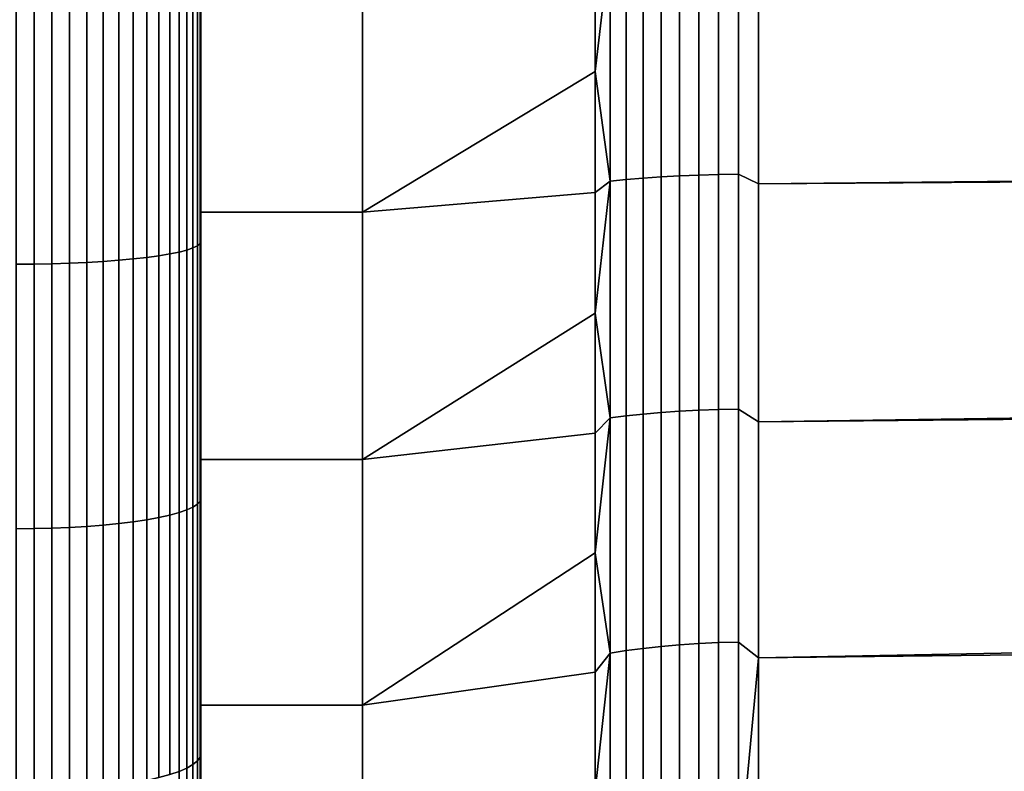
# Model space of a CAD drawing. Header units: metres. Extents: x -32 to 117, y -314 to 32.
# Tile 222 of 380: x 54.72 to 58.98, y -5.66 to -2.41. Entities that reach past the tile are written whole.
import ezdxf

# ---------------------------------------------------------------- set-up
doc = ezdxf.new("R2010")
doc.units = ezdxf.units.M
doc.layers.add('solid_24_501_064_XXX', color=7, linetype='CONTINUOUS')

msp = doc.modelspace()

# ---------------------------------------------------------------- linework, layer by layer
at = {"layer": 'solid_24_501_064_XXX'}
for points in [[(55.5, 0, 26.5), (55.5, -8.950252, 26.314743), (55.5, 8.950189, 26.314722), (55.5, 9.486003, 26.507734)], [(55.5, 0, 77.5), (55.5, 8.950252, 77.685257), (55.5, -8.950189, 77.68528), (55.5, -9.486003, 77.492264)], [(55.5, 8.950252, 77.685257), (55.5, 8.409944, 77.86718), (55.5, -8.950189, 77.68528)], [(55.5, -8.409944, 26.13282), (55.5, 8.409881, 26.132799), (55.5, 8.950189, 26.314722)], [(55.5, -8.950252, 26.314743), (55.5, -8.409944, 26.13282), (55.5, 8.950189, 26.314722)], [(55.5, 8.409944, 77.86718), (55.5, -8.409881, 77.867203), (55.5, -8.950189, 77.68528)], [(55.5, 8.409944, 77.86718), (55.5, 7.86575, 78.037827), (55.5, -8.409881, 77.867203)], [(55.5, -7.86575, 25.962175), (55.5, 7.865685, 25.962156), (55.5, 8.409881, 26.132799)], [(55.5, -8.409944, 26.13282), (55.5, -7.86575, 25.962175), (55.5, 8.409881, 26.132799)], [(55.5, 7.86575, 78.037827), (55.5, -7.865685, 78.037842), (55.5, -8.409881, 77.867203)], [(55.5, 7.86575, 78.037827), (55.5, 7.318385, 78.19696), (55.5, -7.865685, 78.037842)], [(55.5, -7.318385, 25.803038), (55.5, 7.31832, 25.803019), (55.5, 7.865685, 25.962156)], [(55.5, -7.86575, 25.962175), (55.5, -7.318385, 25.803038), (55.5, 7.865685, 25.962156)], [(55.5, 7.318385, 78.19696), (55.5, -7.31832, 78.196983), (55.5, -7.865685, 78.037842)], [(55.5, 7.318385, 78.19696), (55.5, 6.768314, 78.344444), (55.5, -7.31832, 78.196983)], [(55.5, -6.768314, 25.65556), (55.5, 6.768249, 25.655542), (55.5, 7.31832, 25.803019)], [(55.5, -7.318385, 25.803038), (55.5, -6.768314, 25.65556), (55.5, 7.31832, 25.803019)], [(55.5, 6.768314, 78.344444), (55.5, -6.768249, 78.34446), (55.5, -7.31832, 78.196983)], [(55.5, 6.768314, 78.344444), (55.5, 6.214754, 78.480469), (55.5, -6.768249, 78.34446)], [(55.5, -6.214754, 25.519533), (55.5, 6.214688, 25.519518), (55.5, 6.768249, 25.655542)], [(55.5, -6.768314, 25.65556), (55.5, -6.214754, 25.519533), (55.5, 6.768249, 25.655542)], [(55.5, 6.214754, 78.480469), (55.5, -6.214688, 78.480484), (55.5, -6.768249, 78.34446)], [(55.5, 6.214754, 78.480469), (55.5, 5.658183, 78.604942), (55.5, -6.214688, 78.480484)], [(55.5, -5.658183, 25.395054), (55.5, 5.658118, 25.395041), (55.5, 6.214688, 25.519518)], [(55.5, -6.214754, 25.519533), (55.5, -5.658183, 25.395054), (55.5, 6.214688, 25.519518)], [(55.5, 5.658183, 78.604942), (55.5, -5.658118, 78.604958), (55.5, -6.214688, 78.480484)], [(55.5, 5.658183, 78.604942), (55.5, 5.099335, 78.717712), (55.5, -5.658118, 78.604958)], [(55.5, -5.099335, 25.282288), (55.5, 5.099269, 25.282274), (55.5, 5.658118, 25.395041)], [(55.5, -5.658183, 25.395054), (55.5, -5.099335, 25.282288), (55.5, 5.658118, 25.395041)], [(55.5, 5.099335, 78.717712), (55.5, -5.099269, 78.717728), (55.5, -5.658118, 78.604958)], [(55.5, 5.099335, 78.717712), (55.5, 4.538828, 78.818626), (55.5, -5.099269, 78.717728)], [(55.5, -4.538828, 25.181372), (55.5, 4.538762, 25.18136), (55.5, 5.099269, 25.282274)], [(55.5, -5.099335, 25.282288), (55.5, -4.538828, 25.181372), (55.5, 5.099269, 25.282274)], [(55.5, 4.538828, 78.818626), (55.5, -4.538762, 78.818642), (55.5, -5.099269, 78.717728)], [(55.5, 4.538828, 78.818626), (55.5, 3.975918, 78.907814), (55.5, -4.538762, 78.818642)], [(55.5, -3.975918, 25.092184), (55.5, 3.975852, 25.092175), (55.5, 4.538762, 25.18136)], [(55.5, -4.538828, 25.181372), (55.5, -3.975918, 25.092184), (55.5, 4.538762, 25.18136)], [(55.5, 3.975918, 78.907814), (55.5, -3.975852, 78.907829), (55.5, -4.538762, 78.818642)], [(55.5, 3.975918, 78.907814), (55.5, 3.410893, 78.985252), (55.5, -3.975852, 78.907829)], [(55.5, -3.410893, 25.014748), (55.5, 3.410827, 25.01474), (55.5, 3.975852, 25.092175)], [(55.5, -3.975918, 25.092184), (55.5, -3.410893, 25.014748), (55.5, 3.975852, 25.092175)], [(55.5, 3.410893, 78.985252), (55.5, -3.410827, 78.98526), (55.5, -3.975852, 78.907829)], [(55.5, 3.410893, 78.985252), (55.5, 2.844496, 79.050842), (55.5, -3.410827, 78.98526)], [(55.5, -2.844496, 24.949158), (55.5, 2.844429, 24.949152), (55.5, 3.410827, 25.01474)], [(55.5, -3.410893, 25.014748), (55.5, -2.844496, 24.949158), (55.5, 3.410827, 25.01474)], [(55.5, 2.844496, 79.050842), (55.5, -2.844429, 79.05085), (55.5, -3.410827, 78.98526)], [(55.5, 2.844496, 79.050842), (55.5, 2.277442, 79.104485), (55.5, -2.844429, 79.05085)], [(55.5, -2.844496, 24.949158), (55.5, -2.277442, 24.895514), (55.5, 2.844429, 24.949152)], [(55.5, 2.277442, 79.104485), (55.5, -2.277375, 79.104492), (55.5, -2.844429, 79.05085)], [(55.5, -1.083315, 77.476944), (55.5, 0, 77.5), (55.5, -9.486003, 77.492264)], [(55.5, -1.083315, 26.523058), (55.5, -9.486066, 26.507759), (55.5, -8.950252, 26.314743), (55.5, 0, 26.5)], [(55.5, -2.162627, 77.408127), (55.5, -1.083315, 77.476944), (55.5, -9.486003, 77.492264), (55.5, -10.018029, 77.287895)], [(55.5, -1.083315, 26.523058), (55.5, -2.162627, 26.591871), (55.5, -9.486066, 26.507759)], [(57.271427, -2.072144, 76.345932), (57.207108, -2.105488, 76.402229), (57.207108, -2.630037, 76.35128)], [(57.271427, -2.072144, 76.345932), (57.207108, -2.630037, 76.35128), (57.271427, -3.103548, 76.236053)], [(57.271427, -2.072144, 27.654068), (57.271427, -3.103548, 27.763948), (57.207108, -2.630036, 27.648722), (57.207108, -2.105488, 27.597773)], [(57.271427, -3.103548, 27.763948), (57.271427, -2.072144, 27.654068), (57.34071, -2.067636, 27.707035), (57.34071, -3.096796, 27.816675)], [(57.271427, -2.072144, 76.345932), (57.271427, -3.103548, 76.236053), (57.34071, -3.096796, 76.183327), (57.34071, -2.067636, 76.292969)], [(57.34071, -3.096796, 27.816675), (57.34071, -2.067636, 27.707035), (57.414364, -2.063658, 27.753777), (57.414364, -3.090837, 27.863207)], [(57.34071, -2.067636, 76.292969), (57.34071, -3.096796, 76.183327), (57.414364, -3.090837, 76.136795), (57.414364, -2.063658, 76.246223)], [(57.414364, -3.090837, 27.863207), (57.414364, -2.063658, 27.753777), (57.491833, -2.06024, 27.793936), (57.491833, -3.085718, 27.903185)], [(57.414364, -2.063658, 76.246223), (57.414364, -3.090837, 76.136795), (57.491833, -3.085718, 76.096817), (57.491833, -2.06024, 76.206062)], [(57.491833, -3.085718, 27.903185), (57.491833, -2.06024, 27.793936), (57.572521, -2.057408, 27.827209), (57.572521, -3.081476, 27.93631)], [(57.491833, -2.06024, 76.206062), (57.491833, -3.085718, 76.096817), (57.572521, -3.081476, 76.06369), (57.572521, -2.057408, 76.172791)], [(57.572521, -3.081476, 27.93631), (57.572521, -2.057408, 27.827209), (57.655815, -2.055183, 27.853342), (57.655815, -3.078145, 27.962324)], [(57.572521, -2.057408, 76.172791), (57.572521, -3.081476, 76.06369), (57.655815, -3.078145, 76.037674), (57.655815, -2.055183, 76.14666)], [(57.655815, -3.078145, 27.962324), (57.655815, -2.055183, 27.853342), (57.741081, -2.053584, 27.872133), (57.741081, -3.075749, 27.98103)], [(57.655815, -2.055183, 76.14666), (57.655815, -3.078145, 76.037674), (57.741081, -3.075749, 76.018967), (57.741081, -2.053584, 76.127869)], [(57.741081, -3.075749, 27.98103), (57.741081, -2.053584, 27.872133), (57.827667, -2.052622, 27.883442), (57.827667, -3.074308, 27.992287)], [(57.741081, -2.053584, 76.127869), (57.741081, -3.075749, 76.018967), (57.827667, -3.074308, 76.007713), (57.827667, -2.052622, 76.116554)], [(57.827667, -2.052622, 27.883442), (57.914215, -2.080347, 27.889584), (57.914215, -3.115704, 28.00141), (57.827667, -3.074308, 27.992287)], [(57.827667, -2.052622, 76.116554), (57.827667, -3.074308, 76.007713), (57.914215, -3.115704, 75.998589), (57.914215, -2.080347, 76.110413)], [(61.720974, -2.056881, 76.112434), (57.914215, -2.080347, 76.110413), (57.914215, -3.115704, 75.998589), (61.593861, -3.07893, 76.003311)], [(57.914215, -3.115704, 28.00141), (57.914215, -2.080347, 27.889584), (62.30183, -2.059653, 27.887808), (62.30183, -3.084806, 27.997417)], [(57.207108, -2.630037, 76.35128), (57.207108, -2.105488, 76.402229), (56.200001, -2.162718, 77.408119), (56.200001, -3.239041, 77.293449)], [(57.207108, -2.105488, 27.597773), (57.207108, -2.630036, 27.648722), (56.200001, -3.239041, 26.706551), (56.200001, -2.162718, 26.591879)], [(55.5, -3.238894, 77.293434), (55.5, -2.162627, 77.408127), (55.5, -10.018029, 77.287895)], [(55.5, -2.162627, 26.591871), (55.5, -3.238894, 26.706566), (55.5, -9.486066, 26.507759)], [(56.200001, -3.239041, 77.293449), (56.200001, -2.162718, 77.408119), (55.5, -2.162627, 77.408127), (55.5, -3.238894, 77.293434)], [(56.200001, -3.239041, 26.706551), (55.5, -3.238894, 26.706566), (55.5, -2.162627, 26.591871), (56.200001, -2.162718, 26.591879)], [(55.465508, -2.265348, 79.338684), (55.465508, -3.393183, 79.22171), (55.484612, -3.383754, 79.146072), (55.484612, -2.259053, 79.262711)], [(55.465508, -3.393183, 24.778286), (55.465508, -2.265348, 24.661318), (55.484612, -2.259053, 24.737286), (55.484612, -3.383754, 24.85393)], [(55.484612, -2.259053, 79.262711), (55.484612, -3.383754, 79.146072), (55.496147, -3.374139, 79.068932), (55.496147, -2.252634, 79.185242)], [(55.484612, -3.383754, 24.85393), (55.484612, -2.259053, 24.737286), (55.496147, -2.252634, 24.814756), (55.496147, -3.374139, 24.931068)], [(55.496147, -2.252634, 79.185242), (55.496147, -3.374139, 79.068932), (55.5, -2.844429, 79.05085), (55.5, -2.277375, 79.104492)], [(55.496147, -2.252634, 24.814756), (55.5, -2.277442, 24.895514), (55.5, -2.844496, 24.949158)], [(55.496147, -3.374139, 24.931068), (55.496147, -2.252634, 24.814756), (55.5, -2.844496, 24.949158)], [(55.076424, -2.304451, 79.810593), (55.076424, -3.451755, 79.691605), (55.143867, -3.446765, 79.651573), (55.143867, -2.30112, 79.770393)], [(55.076424, -3.451755, 24.308393), (55.076424, -2.304451, 24.189405), (55.143867, -2.30112, 24.229607), (55.143867, -3.446765, 24.348423)], [(55.143867, -2.30112, 79.770393), (55.143867, -3.446765, 79.651573), (55.207027, -3.440981, 79.605171), (55.207027, -2.297259, 79.723793)], [(55.143867, -3.446765, 24.348423), (55.143867, -2.30112, 24.229607), (55.207027, -2.297259, 24.276209), (55.207027, -3.440981, 24.394825)], [(55.207027, -2.297259, 79.723793), (55.207027, -3.440981, 79.605171), (55.265297, -3.434459, 79.552849), (55.265297, -2.292904, 79.671242)], [(55.207027, -3.440981, 24.394825), (55.207027, -2.297259, 24.276209), (55.265297, -2.292904, 24.328762), (55.265297, -3.434459, 24.447153)], [(55.265297, -2.292904, 79.671242), (55.265297, -3.434459, 79.552849), (55.318108, -3.42726, 79.495102), (55.318108, -2.288099, 79.613243)], [(55.265297, -3.434459, 24.447153), (55.265297, -2.292904, 24.328762), (55.318108, -2.288099, 24.386757), (55.318108, -3.42726, 24.504902)], [(55.318108, -2.288099, 79.613243), (55.318108, -3.42726, 79.495102), (55.364956, -3.419456, 79.432487), (55.364956, -2.282888, 79.550362)], [(55.318108, -3.42726, 24.504902), (55.318108, -2.288099, 24.386757), (55.364956, -2.282888, 24.449638), (55.364956, -3.419456, 24.567513)], [(55.364956, -2.282888, 79.550362), (55.364956, -3.419456, 79.432487), (55.405388, -3.41112, 79.365616), (55.405388, -2.277323, 79.4832)], [(55.364956, -3.419456, 24.567513), (55.364956, -2.282888, 24.449638), (55.405388, -2.277323, 24.516796), (55.405388, -3.41112, 24.634384)], [(55.405388, -2.277323, 79.4832), (55.405388, -3.41112, 79.365616), (55.439014, -3.402335, 79.295128), (55.439014, -2.271458, 79.412415)], [(55.405388, -3.41112, 24.634384), (55.405388, -2.277323, 24.516796), (55.439014, -2.271458, 24.587584), (55.439014, -3.402335, 24.704868)], [(55.439014, -2.271458, 79.412415), (55.439014, -3.402335, 79.295128), (55.465508, -3.393183, 79.22171), (55.465508, -2.265348, 79.338684)], [(55.439014, -3.402335, 24.704868), (55.439014, -2.271458, 24.587584), (55.465508, -2.265348, 24.661318), (55.465508, -3.393183, 24.778286)], [(54.777321, -3.46293, 79.781258), (54.777321, -2.311912, 79.900635), (54.700001, -2.312222, 79.904366), (54.700001, -3.463393, 79.784973)], [(54.777321, -2.311912, 24.099367), (54.777321, -3.46293, 24.21874), (54.700001, -3.463393, 24.215023), (54.700001, -2.312222, 24.095634)], [(54.777321, -2.311912, 79.900635), (54.777321, -3.46293, 79.781258), (54.855072, -3.461517, 79.76992), (54.855072, -2.310969, 79.889244)], [(54.777321, -3.46293, 24.21874), (54.777321, -2.311912, 24.099367), (54.855072, -2.310969, 24.110756), (54.855072, -3.461517, 24.23008)], [(54.855072, -2.310969, 79.889244), (54.855072, -3.461517, 79.76992), (54.931324, -3.459167, 79.75106), (54.931324, -2.3094, 79.870308)], [(54.855072, -3.461517, 24.23008), (54.855072, -2.310969, 24.110756), (54.931324, -2.3094, 24.129692), (54.931324, -3.459167, 24.248936)], [(54.931324, -2.3094, 79.870308), (54.931324, -3.459167, 79.75106), (55.005348, -3.455902, 79.724876), (55.005348, -2.30722, 79.844009)], [(54.931324, -3.459167, 24.248936), (54.931324, -2.3094, 24.129692), (55.005348, -2.30722, 24.155994), (55.005348, -3.455902, 24.275126)], [(55.005348, -2.30722, 79.844009), (55.005348, -3.455902, 79.724876), (55.076424, -3.451755, 79.691605), (55.076424, -2.304451, 79.810593)], [(55.005348, -3.455902, 24.275126), (55.005348, -2.30722, 24.155994), (55.076424, -2.304451, 24.189405), (55.076424, -3.451755, 24.308393)], [(57.207108, -2.630036, 27.648722), (57.207108, -3.153369, 27.710947), (56.200001, -3.239041, 26.706551)], [(57.207108, -3.153369, 76.289055), (57.207108, -2.630037, 76.35128), (56.200001, -3.239041, 77.293449)], [(57.271427, -3.103548, 27.763948), (57.207108, -3.153369, 27.710947), (57.207108, -2.630036, 27.648722)], [(57.271427, -3.103548, 76.236053), (57.207108, -2.630037, 76.35128), (57.207108, -3.153369, 76.289055)], [(55.496147, -3.374139, 79.068932), (55.5, -3.410827, 78.98526), (55.5, -2.844429, 79.05085)], [(55.496147, -3.374139, 24.931068), (55.5, -2.844496, 24.949158), (55.5, -3.410893, 25.014748)], [(57.271427, -3.103548, 76.236053), (57.207108, -3.153369, 76.289055), (57.207108, -3.675244, 76.215584)], [(57.271427, -3.103548, 76.236053), (57.207108, -3.675244, 76.215584), (57.271427, -4.129359, 76.082497)], [(57.271427, -3.103548, 27.763948), (57.271427, -4.129359, 27.917505), (57.207108, -3.675243, 27.784418), (57.207108, -3.153369, 27.710947)], [(57.271427, -4.129359, 27.917505), (57.271427, -3.103548, 27.763948), (57.34071, -3.096796, 27.816675), (57.34071, -4.120375, 27.969898)], [(57.271427, -3.103548, 76.236053), (57.271427, -4.129359, 76.082497), (57.34071, -4.120375, 76.030106), (57.34071, -3.096796, 76.183327)], [(57.34071, -4.120375, 27.969898), (57.34071, -3.096796, 27.816675), (57.414364, -3.090837, 27.863207), (57.414364, -4.112447, 28.016134)], [(57.34071, -3.096796, 76.183327), (57.34071, -4.120375, 76.030106), (57.414364, -4.112447, 75.983864), (57.414364, -3.090837, 76.136795)], [(57.414364, -4.112447, 28.016134), (57.414364, -3.090837, 27.863207), (57.491833, -3.085718, 27.903185), (57.491833, -4.105635, 28.055859)], [(57.414364, -3.090837, 76.136795), (57.414364, -4.112447, 75.983864), (57.491833, -4.105635, 75.944138), (57.491833, -3.085718, 76.096817)], [(57.491833, -4.105635, 28.055859), (57.491833, -3.085718, 27.903185), (57.572521, -3.081476, 27.93631), (57.572521, -4.099992, 28.088772)], [(57.491833, -3.085718, 76.096817), (57.491833, -4.105635, 75.944138), (57.572521, -4.099992, 75.911224), (57.572521, -3.081476, 76.06369)], [(57.572521, -4.099992, 28.088772), (57.572521, -3.081476, 27.93631), (57.655815, -3.078145, 27.962324), (57.655815, -4.095559, 28.114622)], [(57.572521, -3.081476, 76.06369), (57.572521, -4.099992, 75.911224), (57.655815, -4.095559, 75.885376), (57.655815, -3.078145, 76.037674)], [(57.655815, -4.095559, 28.114622), (57.655815, -3.078145, 27.962324), (57.741081, -3.075749, 27.98103), (57.741081, -4.092372, 28.133211)], [(57.655815, -3.078145, 76.037674), (57.655815, -4.095559, 75.885376), (57.741081, -4.092372, 75.866791), (57.741081, -3.075749, 76.018967)], [(57.741081, -4.092372, 28.133211), (57.741081, -3.075749, 27.98103), (57.827667, -3.074308, 27.992287), (57.827667, -4.090454, 28.144396)], [(57.741081, -3.075749, 76.018967), (57.741081, -4.092372, 75.866791), (57.827667, -4.090454, 75.855606), (57.827667, -3.074308, 76.007713)], [(57.827667, -3.074308, 27.992287), (57.914215, -3.115704, 28.00141), (57.914215, -4.145291, 28.157673), (57.827667, -4.090454, 28.144396)], [(57.827667, -3.074308, 76.007713), (57.827667, -4.090454, 75.855606), (57.914215, -4.145291, 75.842323), (57.914215, -3.115704, 75.998589)], [(61.593861, -3.07893, 76.003311), (57.914215, -3.115704, 75.998589), (57.914215, -4.145291, 75.842323), (61.475044, -4.094017, 75.851196)], [(57.914215, -4.145291, 28.157673), (57.914215, -3.115704, 28.00141), (62.30183, -3.084806, 27.997417), (62.30183, -4.10436, 28.150593)], [(57.207108, -3.675244, 76.215584), (57.207108, -3.153369, 76.289055), (56.200001, -3.239041, 77.293449), (56.200001, -4.30948, 77.133209)], [(57.207108, -3.153369, 27.710947), (57.207108, -3.675243, 27.784418), (56.200001, -4.30948, 26.866787), (56.200001, -3.239041, 26.706551)], [(55.5, -4.309648, 77.133179), (55.5, -3.238894, 77.293434), (55.5, -10.018029, 77.287895)], [(55.5, -4.309648, 26.866817), (55.5, -10.018091, 26.712132), (55.5, -9.486066, 26.507759), (55.5, -3.238894, 26.706566)], [(56.200001, -4.30948, 77.133209), (56.200001, -3.239041, 77.293449), (55.5, -3.238894, 77.293434), (55.5, -4.309648, 77.133179)], [(56.200001, -3.239041, 26.706551), (56.200001, -4.30948, 26.866787), (55.5, -4.309648, 26.866817), (55.5, -3.238894, 26.706566)], [(55.405388, -3.41112, 79.365616), (55.405388, -4.53909, 79.201271), (55.439014, -4.527399, 79.13121), (55.439014, -3.402335, 79.295128)], [(55.405388, -4.53909, 24.798725), (55.405388, -3.41112, 24.634384), (55.439014, -3.402335, 24.704868), (55.439014, -4.527399, 24.868786)], [(55.439014, -3.402335, 79.295128), (55.439014, -4.527399, 79.13121), (55.465508, -4.515221, 79.058235), (55.465508, -3.393183, 79.22171)], [(55.439014, -4.527399, 24.868786), (55.439014, -3.402335, 24.704868), (55.465508, -3.393183, 24.778286), (55.465508, -4.515221, 24.941763)], [(55.465508, -3.393183, 79.22171), (55.465508, -4.515221, 79.058235), (55.484612, -4.502674, 78.983047), (55.484612, -3.383754, 79.146072)], [(55.465508, -4.515221, 24.941763), (55.465508, -3.393183, 24.778286), (55.484612, -3.383754, 24.85393), (55.484612, -4.502674, 25.016953)], [(55.484612, -3.383754, 79.146072), (55.484612, -4.502674, 78.983047), (55.496147, -4.489879, 78.906372), (55.496147, -3.374139, 79.068932)], [(55.484612, -4.502674, 25.016953), (55.484612, -3.383754, 24.85393), (55.496147, -3.374139, 24.931068), (55.496147, -4.489879, 25.093628)], [(55.496147, -3.374139, 79.068932), (55.496147, -4.489879, 78.906372), (55.5, -3.975852, 78.907829), (55.5, -3.410827, 78.98526)], [(55.496147, -3.374139, 24.931068), (55.5, -3.410893, 25.014748), (55.5, -3.975918, 25.092184)], [(55.496147, -4.489879, 25.093628), (55.496147, -3.374139, 24.931068), (55.5, -3.975918, 25.092184)], [(55.005348, -3.455902, 79.724876), (55.005348, -4.59868, 79.55838), (55.076424, -4.593161, 79.525307), (55.076424, -3.451755, 79.691605)], [(55.005348, -4.59868, 24.441624), (55.005348, -3.455902, 24.275126), (55.076424, -3.451755, 24.308393), (55.076424, -4.593161, 24.474693)], [(55.076424, -3.451755, 79.691605), (55.076424, -4.593161, 79.525307), (55.143867, -4.586522, 79.485519), (55.143867, -3.446765, 79.651573)], [(55.076424, -4.593161, 24.474693), (55.076424, -3.451755, 24.308393), (55.143867, -3.446765, 24.348423), (55.143867, -4.586522, 24.514482)], [(55.143867, -3.446765, 79.651573), (55.143867, -4.586522, 79.485519), (55.207027, -4.578825, 79.439392), (55.207027, -3.440981, 79.605171)], [(55.143867, -4.586522, 24.514482), (55.143867, -3.446765, 24.348423), (55.207027, -3.440981, 24.394825), (55.207027, -4.578825, 24.560606)], [(55.207027, -3.440981, 79.605171), (55.207027, -4.578825, 79.439392), (55.265297, -4.570146, 79.387383), (55.265297, -3.434459, 79.552849)], [(55.207027, -4.578825, 24.560606), (55.207027, -3.440981, 24.394825), (55.265297, -3.434459, 24.447153), (55.265297, -4.570146, 24.612619)], [(55.265297, -3.434459, 79.552849), (55.265297, -4.570146, 79.387383), (55.318108, -4.560567, 79.329979), (55.318108, -3.42726, 79.495102)], [(55.265297, -4.570146, 24.612619), (55.265297, -3.434459, 24.447153), (55.318108, -3.42726, 24.504902), (55.318108, -4.560567, 24.670021)], [(55.318108, -3.42726, 79.495102), (55.318108, -4.560567, 79.329979), (55.364956, -4.550182, 79.267746), (55.364956, -3.419456, 79.432487)], [(55.318108, -4.560567, 24.670021), (55.318108, -3.42726, 24.504902), (55.364956, -3.419456, 24.567513), (55.364956, -4.550182, 24.732256)], [(55.364956, -3.419456, 79.432487), (55.364956, -4.550182, 79.267746), (55.405388, -4.53909, 79.201271), (55.405388, -3.41112, 79.365616)], [(55.364956, -4.550182, 24.732256), (55.364956, -3.419456, 24.567513), (55.405388, -3.41112, 24.634384), (55.405388, -4.53909, 24.798725)], [(54.777321, -4.608032, 79.614426), (54.777321, -3.46293, 79.781258), (54.700001, -3.463393, 79.784973), (54.700001, -4.608648, 79.618118)], [(54.777321, -3.46293, 24.21874), (54.777321, -4.608032, 24.385578), (54.700001, -4.608648, 24.381884), (54.700001, -3.463393, 24.215023)], [(54.777321, -3.46293, 79.781258), (54.777321, -4.608032, 79.614426), (54.855072, -4.606151, 79.603149), (54.855072, -3.461517, 79.76992)], [(54.777321, -4.608032, 24.385578), (54.777321, -3.46293, 24.21874), (54.855072, -3.461517, 24.23008), (54.855072, -4.606151, 24.396851)], [(54.855072, -3.461517, 79.76992), (54.855072, -4.606151, 79.603149), (54.931324, -4.603024, 79.584412), (54.931324, -3.459167, 79.75106)], [(54.855072, -4.606151, 24.396851), (54.855072, -3.461517, 24.23008), (54.931324, -3.459167, 24.248936), (54.931324, -4.603024, 24.415592)], [(54.931324, -3.459167, 79.75106), (54.931324, -4.603024, 79.584412), (55.005348, -4.59868, 79.55838), (55.005348, -3.455902, 79.724876)], [(54.931324, -4.603024, 24.415592), (54.931324, -3.459167, 24.248936), (55.005348, -3.455902, 24.275126), (55.005348, -4.59868, 24.441624)], [(57.207108, -3.675243, 27.784418), (57.207108, -4.195416, 27.869101), (56.200001, -4.30948, 26.866787)], [(57.207108, -4.195417, 76.130898), (57.207108, -3.675244, 76.215584), (56.200001, -4.30948, 77.133209)], [(57.271427, -4.129359, 27.917505), (57.207108, -4.195416, 27.869101), (57.207108, -3.675243, 27.784418)], [(57.271427, -4.129359, 76.082497), (57.207108, -3.675244, 76.215584), (57.207108, -4.195417, 76.130898)], [(55.496147, -4.489879, 78.906372), (55.5, -4.538762, 78.818642), (55.5, -3.975852, 78.907829)], [(55.496147, -4.489879, 25.093628), (55.5, -3.975918, 25.092184), (55.5, -4.538828, 25.181372)], [(57.741081, -5.10162, 28.328402), (57.741081, -4.092372, 28.133211), (57.827667, -4.090454, 28.144396), (57.827667, -5.099229, 28.339495)], [(57.741081, -4.092372, 75.866791), (57.741081, -5.10162, 75.6716), (57.827667, -5.099229, 75.660507), (57.827667, -4.090454, 75.855606)], [(57.827667, -4.090454, 28.144396), (57.914215, -4.145291, 28.157673), (57.914215, -5.167202, 28.358088), (57.827667, -5.099229, 28.339495)], [(57.827667, -4.090454, 75.855606), (57.827667, -5.099229, 75.660507), (57.914215, -5.167202, 75.641914), (57.914215, -4.145291, 75.842323)], [(57.271427, -4.129359, 76.082497), (57.207108, -4.195417, 76.130898), (57.207108, -4.713649, 76.035042)], [(57.271427, -4.129359, 76.082497), (57.207108, -4.713649, 76.035042), (57.271427, -5.147728, 75.885544)], [(57.271427, -4.129359, 27.917505), (57.271427, -5.147728, 28.114458), (57.207108, -4.713648, 27.964956), (57.207108, -4.195416, 27.869101)], [(57.271427, -5.147728, 28.114458), (57.271427, -4.129359, 27.917505), (57.34071, -4.120375, 27.969898), (57.34071, -5.136528, 28.166424)], [(57.271427, -4.129359, 76.082497), (57.271427, -5.147728, 75.885544), (57.34071, -5.136528, 75.83358), (57.34071, -4.120375, 76.030106)], [(57.34071, -5.136528, 28.166424), (57.34071, -4.120375, 27.969898), (57.414364, -4.112447, 28.016134), (57.414364, -5.126646, 28.21228)], [(57.34071, -4.120375, 76.030106), (57.34071, -5.136528, 75.83358), (57.414364, -5.126646, 75.78772), (57.414364, -4.112447, 75.983864)], [(57.414364, -5.126646, 28.21228), (57.414364, -4.112447, 28.016134), (57.491833, -4.105635, 28.055859), (57.491833, -5.118154, 28.251682)], [(57.414364, -4.112447, 75.983864), (57.414364, -5.126646, 75.78772), (57.491833, -5.118154, 75.748322), (57.491833, -4.105635, 75.944138)], [(57.491833, -5.118154, 28.251682), (57.491833, -4.105635, 28.055859), (57.572521, -4.099992, 28.088772), (57.572521, -5.111119, 28.284327)], [(57.491833, -4.105635, 75.944138), (57.491833, -5.118154, 75.748322), (57.572521, -5.111119, 75.715675), (57.572521, -4.099992, 75.911224)], [(57.572521, -5.111119, 28.284327), (57.572521, -4.099992, 28.088772), (57.655815, -4.095559, 28.114622), (57.655815, -5.105593, 28.309963)], [(57.572521, -4.099992, 75.911224), (57.572521, -5.111119, 75.715675), (57.655815, -5.105593, 75.690033), (57.655815, -4.095559, 75.885376)], [(57.655815, -5.105593, 28.309963), (57.655815, -4.095559, 28.114622), (57.741081, -4.092372, 28.133211), (57.741081, -5.10162, 28.328402)], [(57.655815, -4.095559, 75.885376), (57.655815, -5.105593, 75.690033), (57.741081, -5.10162, 75.6716), (57.741081, -4.092372, 75.866791)], [(61.475044, -4.094017, 75.851196), (57.914215, -4.145291, 75.842323), (57.914215, -5.167202, 75.641914), (61.364658, -5.100924, 75.656273)], [(57.914215, -5.167202, 28.358088), (57.914215, -4.145291, 28.157673), (62.30183, -4.10436, 28.150593), (62.30183, -5.116464, 28.347055)], [(57.207108, -4.195416, 27.869101), (57.207108, -4.713648, 27.964956), (56.200001, -5.37219, 27.072313), (56.200001, -4.30948, 26.866787)], [(57.207108, -4.713649, 76.035042), (57.207108, -4.195417, 76.130898), (56.200001, -4.30948, 77.133209), (56.200001, -5.37219, 76.927689)], [(56.200001, -5.37219, 76.927689), (56.200001, -4.30948, 77.133209), (55.5, -4.309648, 77.133179), (55.5, -5.372223, 76.927643)], [(56.200001, -4.30948, 26.866787), (56.200001, -5.37219, 27.072313), (55.5, -5.372223, 27.072353), (55.5, -4.309648, 26.866817)], [(55.5, -5.372223, 76.927643), (55.5, -4.309648, 77.133179), (55.5, -10.018029, 77.287895), (55.5, -10.546008, 77.072289)], [(55.5, -5.372223, 27.072353), (55.5, -10.54607, 26.927734), (55.5, -10.018091, 26.712132), (55.5, -4.309648, 26.866817)], [(55.439014, -4.527399, 79.13121), (55.439014, -5.644728, 78.920944), (55.465508, -5.629545, 78.848534), (55.465508, -4.515221, 79.058235)], [(55.439014, -5.644728, 25.079058), (55.439014, -4.527399, 24.868786), (55.465508, -4.515221, 24.941763), (55.465508, -5.629545, 25.15147)], [(55.465508, -4.515221, 79.058235), (55.465508, -5.629545, 78.848534), (55.484612, -5.613902, 78.773926), (55.484612, -4.502674, 78.983047)], [(55.465508, -5.629545, 25.15147), (55.465508, -4.515221, 24.941763), (55.484612, -4.502674, 25.016953), (55.484612, -5.613902, 25.226076)], [(55.484612, -4.502674, 78.983047), (55.484612, -5.613902, 78.773926), (55.496147, -5.597949, 78.697845), (55.496147, -4.489879, 78.906372)], [(55.484612, -5.613902, 25.226076), (55.484612, -4.502674, 25.016953), (55.496147, -4.489879, 25.093628), (55.496147, -5.597949, 25.302156)], [(55.496147, -4.489879, 78.906372), (55.496147, -5.597949, 78.697845), (55.5, -5.099269, 78.717728), (55.5, -4.538762, 78.818642)], [(55.496147, -4.489879, 25.093628), (55.5, -4.538828, 25.181372), (55.5, -5.099335, 25.282288)], [(55.496147, -5.597949, 25.302156), (55.496147, -4.489879, 25.093628), (55.5, -5.099335, 25.282288)], [(55.265297, -4.570146, 79.387383), (55.265297, -5.698024, 79.175125), (55.318108, -5.686082, 79.118164), (55.318108, -4.560567, 79.329979)], [(55.265297, -5.698024, 24.824875), (55.265297, -4.570146, 24.612619), (55.318108, -4.560567, 24.670021), (55.318108, -5.686082, 24.881832)], [(55.318108, -4.560567, 79.329979), (55.318108, -5.686082, 79.118164), (55.364956, -5.673133, 79.056412), (55.364956, -4.550182, 79.267746)], [(55.318108, -5.686082, 24.881832), (55.318108, -4.560567, 24.670021), (55.364956, -4.550182, 24.732256), (55.364956, -5.673133, 24.943586)], [(55.364956, -4.550182, 79.267746), (55.364956, -5.673133, 79.056412), (55.405388, -5.659305, 78.990463), (55.405388, -4.53909, 79.201271)], [(55.364956, -5.673133, 24.943586), (55.364956, -4.550182, 24.732256), (55.405388, -4.53909, 24.798725), (55.405388, -5.659305, 25.009539)], [(55.405388, -4.53909, 79.201271), (55.405388, -5.659305, 78.990463), (55.439014, -5.644728, 78.920944), (55.439014, -4.527399, 79.13121)], [(55.405388, -5.659305, 25.009539), (55.405388, -4.53909, 24.798725), (55.439014, -4.527399, 24.868786), (55.439014, -5.644728, 25.079058)], [(54.855072, -4.606151, 79.603149), (54.855072, -5.742916, 79.389221), (54.931324, -5.739017, 79.370621), (54.931324, -4.603024, 79.584412)], [(54.855072, -5.742916, 24.610779), (54.855072, -4.606151, 24.396851), (54.931324, -4.603024, 24.415592), (54.931324, -5.739017, 24.629375)], [(54.931324, -4.603024, 79.584412), (54.931324, -5.739017, 79.370621), (55.005348, -5.733601, 79.344795), (55.005348, -4.59868, 79.55838)], [(54.931324, -5.739017, 24.629375), (54.931324, -4.603024, 24.415592), (55.005348, -4.59868, 24.441624), (55.005348, -5.733601, 24.655205)], [(55.005348, -4.59868, 79.55838), (55.005348, -5.733601, 79.344795), (55.076424, -5.72672, 79.311981), (55.076424, -4.593161, 79.525307)], [(55.005348, -5.733601, 24.655205), (55.005348, -4.59868, 24.441624), (55.076424, -4.593161, 24.474693), (55.076424, -5.72672, 24.688019)], [(55.076424, -4.593161, 79.525307), (55.076424, -5.72672, 79.311981), (55.143867, -5.718442, 79.272499), (55.143867, -4.586522, 79.485519)], [(55.076424, -5.72672, 24.688019), (55.076424, -4.593161, 24.474693), (55.143867, -4.586522, 24.514482), (55.143867, -5.718442, 24.727499)], [(55.143867, -4.586522, 79.485519), (55.143867, -5.718442, 79.272499), (55.207027, -5.708846, 79.226738), (55.207027, -4.578825, 79.439392)], [(55.143867, -5.718442, 24.727499), (55.143867, -4.586522, 24.514482), (55.207027, -4.578825, 24.560606), (55.207027, -5.708846, 24.773266)], [(55.207027, -4.578825, 79.439392), (55.207027, -5.708846, 79.226738), (55.265297, -5.698024, 79.175125), (55.265297, -4.570146, 79.387383)], [(55.207027, -5.708846, 24.773266), (55.207027, -4.578825, 24.560606), (55.265297, -4.570146, 24.612619), (55.265297, -5.698024, 24.824875)], [(54.777321, -5.745261, 79.400406), (54.777321, -4.608032, 79.614426), (54.700001, -4.608648, 79.618118), (54.700001, -5.746029, 79.404068)], [(54.777321, -4.608032, 24.385578), (54.777321, -5.745261, 24.599594), (54.700001, -5.746029, 24.595928), (54.700001, -4.608648, 24.381884)], [(54.777321, -4.608032, 79.614426), (54.777321, -5.745261, 79.400406), (54.855072, -5.742916, 79.389221), (54.855072, -4.606151, 79.603149)], [(54.777321, -5.745261, 24.599594), (54.777321, -4.608032, 24.385578), (54.855072, -4.606151, 24.396851), (54.855072, -5.742916, 24.610779)], [(57.207108, -4.713648, 27.964956), (57.207108, -5.229699, 28.071939), (56.200001, -5.37219, 27.072313)], [(57.207108, -5.2297, 75.928062), (57.207108, -4.713649, 76.035042), (56.200001, -5.37219, 76.927689)], [(57.271427, -5.147728, 28.114458), (57.207108, -5.229699, 28.071939), (57.207108, -4.713648, 27.964956)], [(57.271427, -5.147728, 75.885544), (57.207108, -4.713649, 76.035042), (57.207108, -5.2297, 75.928062)], [(55.496147, -5.597949, 78.697845), (55.5, -5.658118, 78.604958), (55.5, -5.099269, 78.717728)], [(55.496147, -5.597949, 25.302156), (55.5, -5.099335, 25.282288), (55.5, -5.658183, 25.395054)], [(57.491833, -6.121449, 28.490301), (57.491833, -5.118154, 28.251682), (57.572521, -5.111119, 28.284327), (57.572521, -6.113035, 28.522617)], [(57.491833, -5.118154, 75.748322), (57.491833, -6.121449, 75.509697), (57.572521, -6.113035, 75.477386), (57.572521, -5.111119, 75.715675)], [(57.572521, -6.113035, 28.522617), (57.572521, -5.111119, 28.284327), (57.655815, -5.105593, 28.309963), (57.655815, -6.106427, 28.547997)], [(57.572521, -5.111119, 75.715675), (57.572521, -6.113035, 75.477386), (57.655815, -6.106427, 75.452003), (57.655815, -5.105593, 75.690033)], [(57.655815, -6.106427, 28.547997), (57.655815, -5.105593, 28.309963), (57.741081, -5.10162, 28.328402), (57.741081, -6.101675, 28.566248)], [(57.655815, -5.105593, 75.690033), (57.655815, -6.106427, 75.452003), (57.741081, -6.101675, 75.433754), (57.741081, -5.10162, 75.6716)], [(57.741081, -6.101675, 28.566248), (57.741081, -5.10162, 28.328402), (57.827667, -5.099229, 28.339495), (57.827667, -6.098814, 28.577232)], [(57.741081, -5.10162, 75.6716), (57.741081, -6.101675, 75.433754), (57.827667, -6.098814, 75.422768), (57.827667, -5.099229, 75.660507)], [(57.827667, -6.098814, 28.577232), (57.827667, -5.099229, 28.339495), (57.914215, -5.167202, 28.358088)], [(57.827667, -5.099229, 75.660507), (57.827667, -6.098814, 75.422768), (57.914215, -5.167202, 75.641914)], [(61.364658, -5.100924, 75.656273), (57.914215, -5.167202, 75.641914), (57.914215, -6.179545, 75.39772), (61.26292, -6.097262, 75.419304)], [(57.271427, -5.147728, 75.885544), (57.207108, -5.2297, 75.928062), (57.207108, -5.74333, 75.809998)], [(57.271427, -5.147728, 75.885544), (57.207108, -5.74333, 75.809998), (57.271427, -6.156821, 75.645546)], [(57.271427, -5.147728, 28.114458), (57.271427, -6.156821, 28.354456), (57.207108, -5.74333, 28.190002), (57.207108, -5.229699, 28.071939)], [(57.271427, -6.156821, 28.354456), (57.271427, -5.147728, 28.114458), (57.34071, -5.136528, 28.166424), (57.34071, -6.143426, 28.405899)], [(57.271427, -5.147728, 75.885544), (57.271427, -6.156821, 75.645546), (57.34071, -6.143426, 75.594101), (57.34071, -5.136528, 75.83358)], [(57.34071, -6.143426, 28.405899), (57.34071, -5.136528, 28.166424), (57.414364, -5.126646, 28.21228), (57.414364, -6.131606, 28.451296)], [(57.34071, -5.136528, 75.83358), (57.34071, -6.143426, 75.594101), (57.414364, -6.131606, 75.548706), (57.414364, -5.126646, 75.78772)], [(57.414364, -6.131606, 28.451296), (57.414364, -5.126646, 28.21228), (57.491833, -5.118154, 28.251682), (57.491833, -6.121449, 28.490301)], [(57.414364, -5.126646, 75.78772), (57.414364, -6.131606, 75.548706), (57.491833, -6.121449, 75.509697), (57.491833, -5.118154, 75.748322)], [(57.914215, -6.179545, 28.602282), (57.914215, -5.167202, 28.358088), (62.30183, -5.116464, 28.347055), (62.30183, -6.119281, 28.586449)], [(57.827667, -6.098814, 28.577232), (57.914215, -5.167202, 28.358088), (57.914215, -6.179545, 28.602282)], [(57.827667, -6.098814, 75.422768), (57.914215, -6.179545, 75.39772), (57.914215, -5.167202, 75.641914)], [(57.207108, -5.229699, 28.071939), (57.207108, -5.74333, 28.190002), (56.200001, -6.425267, 27.322765), (56.200001, -5.37219, 27.072313)], [(57.207108, -5.74333, 75.809998), (57.207108, -5.2297, 75.928062), (56.200001, -5.37219, 76.927689), (56.200001, -6.425267, 76.677238)], [(56.200001, -5.37219, 76.927689), (55.5, -5.372223, 76.927643), (55.5, -6.425611, 76.677139), (56.200001, -6.425267, 76.677238)], [(56.200001, -5.37219, 27.072313), (56.200001, -6.425267, 27.322765), (55.5, -6.425611, 27.322857), (55.5, -5.372223, 27.072353)], [(55.5, -6.425611, 76.677139), (55.5, -5.372223, 76.927643), (55.5, -10.546008, 77.072289), (55.5, -11.069248, 76.845741)], [(55.5, -6.425611, 27.322857), (55.5, -11.069309, 27.154285), (55.5, -10.54607, 26.927734), (55.5, -5.372223, 27.072353)], [(55.465508, -5.629545, 78.848534), (55.465508, -6.734251, 78.592957), (55.484612, -6.715538, 78.519058), (55.484612, -5.613902, 78.773926)], [(55.465508, -6.734251, 25.407045), (55.465508, -5.629545, 25.15147), (55.484612, -5.613902, 25.226076), (55.484612, -6.715538, 25.480942)], [(55.484612, -5.613902, 78.773926), (55.484612, -6.715538, 78.519058), (55.496147, -6.696455, 78.443703), (55.496147, -5.597949, 78.697845)], [(55.484612, -6.715538, 25.480942), (55.484612, -5.613902, 25.226076), (55.496147, -5.597949, 25.302156), (55.496147, -6.696455, 25.556299)], [(55.496147, -5.597949, 78.697845), (55.496147, -6.696455, 78.443703), (55.5, -5.658118, 78.604958)], [(55.496147, -5.597949, 25.302156), (55.5, -5.658183, 25.395054), (55.5, -6.214754, 25.519533)], [(55.496147, -6.696455, 25.556299), (55.496147, -5.597949, 25.302156), (55.5, -6.214754, 25.519533)], [(55.405388, -5.659305, 78.990463), (55.405388, -6.76985, 78.733536), (55.439014, -6.752413, 78.66468), (55.439014, -5.644728, 78.920944)], [(55.405388, -6.76985, 25.266466), (55.405388, -5.659305, 25.009539), (55.439014, -5.644728, 25.079058), (55.439014, -6.752413, 25.335323)], [(55.439014, -5.644728, 78.920944), (55.439014, -6.752413, 78.66468), (55.465508, -6.734251, 78.592957), (55.465508, -5.629545, 78.848534)], [(55.439014, -6.752413, 25.335323), (55.439014, -5.644728, 25.079058), (55.465508, -5.629545, 25.15147), (55.465508, -6.734251, 25.407045)], [(55.496147, -6.696455, 78.443703), (55.5, -6.214688, 78.480484), (55.5, -5.658118, 78.604958)]]:
    msp.add_3dface(points, dxfattribs=at)

doc.saveas('drawing.dxf')
